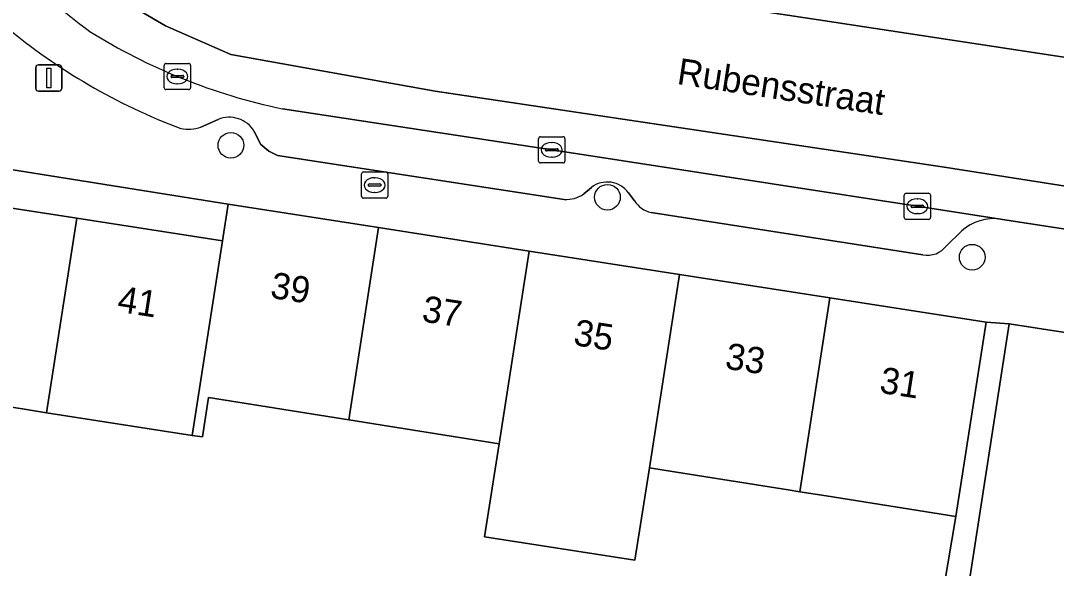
# Model space of a CAD drawing. Extents: x 162172 to 163187, y 382874 to 383685.
# Drawn here: x 162562.36 to 162601.82, y 383318.84 to 383339.71 of the extents above; entities that cross this region are included whole.
import ezdxf

# ---------------------------------------------------------------- set-up
doc = ezdxf.new("R2010")
doc.units = 0
for name, color, linetype in [('IMGEO_Boom', 7, 'Continuous'), ('IMGEO_Brandkraan', 7, 'Continuous'), ('IMGEO_Erf', 7, 'Continuous'), ('IMGEO_Kolk', 7, 'Continuous'), ('IMGEO_Lichtmast', 7, 'Continuous'), ('IMGEO_Muur', 7, 'Continuous'), ('IMGEO_Openbare_ruimte_label', 7, 'Continuous'), ('IMGEO_Pand', 7, 'Continuous'), ('IMGEO_Pand_nummerreeks', 7, 'Continuous'), ('IMGEO_Parkeervlak_open', 7, 'Continuous'), ('IMGEO_Rijbaan_lokaal_gesloten', 7, 'Continuous'), ('IMGEO_Voetpad_open', 7, 'Continuous')]:
    doc.layers.add(name, color=color, linetype=linetype)

msp = doc.modelspace()

# ---------------------------------------------------------------- linework, layer by layer
at = {"layer": 'IMGEO_Boom'}
for centre in [(162570.37, 383334.962), (162584.716, 383332.983), (162598.611, 383330.697)]:
    msp.add_circle(centre, 0.489, dxfattribs=at)
at = {"layer": 'IMGEO_Brandkraan'}
for p, q in [((162575.347, 383333.02), (162575.347, 383333.872)), ((162575.422, 383333.946), (162576.274, 383333.946)), ((162575.835, 383333.726), (162575.86, 383333.726)), ((162576.348, 383333.872), (162576.348, 383333.02)), ((162575.606, 383333.44), (162575.606, 383333.452)), ((162576.044, 383333.403), (162575.646, 383333.403)), ((162575.649, 383333.489), (162576.047, 383333.489)), ((162576.09, 383333.452), (162576.09, 383333.44)), ((162576.274, 383332.946), (162575.422, 383332.946)), ((162575.858, 383333.166), (162575.833, 383333.166))]:
    msp.add_line(p, q, dxfattribs=at)
for points in [[(162575.347, 383333.02), (162575.347, 383333.872)], [(162575.422, 383333.946), (162576.274, 383333.946)], [(162576.348, 383333.872), (162576.348, 383333.02)], [(162576.274, 383332.946), (162575.422, 383332.946)]]:
    msp.add_lwpolyline(points, dxfattribs=at)
for centre, radius, start, end in [((162575.424, 383333.87), 0.0765, 91.552, 178.448), ((162575.424, 383333.87), 0.0765, 91.552, 178.448), ((162576.272, 383333.87), 0.0765, 1.552, 88.448), ((162576.272, 383333.87), 0.0765, 1.552, 88.448), ((162575.646, 383333.449), 0.0403, 85.8775, 175.7526), ((162575.643, 383333.439), 0.0366, 178.938, 274.7102), ((162576.047, 383333.446), 0.043, 264.8664, 352.4533), ((162576.051, 383333.451), 0.0386, 1.7309, 96.639), ((162575.424, 383333.022), 0.0765, 181.552, 268.448), ((162575.424, 383333.022), 0.0765, 181.552, 268.448), ((162576.272, 383333.022), 0.0765, 271.552, 358.448), ((162576.272, 383333.022), 0.0765, 271.552, 358.448)]:
    msp.add_arc(centre, radius, start, end, dxfattribs=at)
for centre, major_axis, ratio, start_param, end_param in [((162575.834, 383333.446), (-0.387, 0.002), 0.722429, 4.712389, 7.853982), ((162575.859, 383333.446), (-0.39, 0.002), 0.717154, 1.570796, 4.712389)]:
    msp.add_ellipse(centre, major_axis=major_axis, ratio=ratio, start_param=start_param, end_param=end_param, dxfattribs=at)
at = {"layer": 'IMGEO_Erf'}
msp.add_lwpolyline([(162558.721, 383333.081), (162564.496, 383332.182), (162570.052, 383331.317), (162570.27, 383332.718), (162560.782, 383334.228)], close=True, dxfattribs=at)
msp.add_lwpolyline([(162595.823, 383307.967), (162597.99, 383320.811), (162593.053, 383321.598), (162592.043, 383321.759), (162591.6, 383321.83), (162586.868, 383322.584), (162586.314, 383322.672), (162585.765, 383319.147), (162580.034, 383320.039), (162580.586, 383323.584), (162574.859, 383324.497), (162569.522, 383325.347), (162569.289, 383323.846), (162568.897, 383323.907), (162563.343, 383324.772), (162562.508, 383324.902), (162557.567, 383325.671), (162554.656, 383325.625), (162547.729, 383319.944), (162548.001, 383319.612), (162550.857, 383321.857), (162553.369, 383318.66)], dxfattribs=at)
at = {"layer": 'IMGEO_Kolk'}
for p, q in [((162567.831, 383337.157), (162567.831, 383338.009)), ((162567.906, 383338.083), (162568.758, 383338.083)), ((162568.832, 383338.009), (162568.832, 383337.157)), ((162568.09, 383337.577), (162568.09, 383337.589)), ((162568.133, 383337.626), (162568.531, 383337.626)), ((162568.319, 383337.863), (162568.344, 383337.863)), ((162568.574, 383337.589), (162568.574, 383337.577)), ((162568.528, 383337.54), (162568.13, 383337.54)), ((162568.342, 383337.303), (162568.317, 383337.303)), ((162568.758, 383337.083), (162567.906, 383337.083)), ((162582.095, 383334.363), (162582.095, 383335.215)), ((162582.17, 383335.289), (162583.022, 383335.289)), ((162583.096, 383335.215), (162583.096, 383334.363)), ((162582.397, 383334.832), (162582.795, 383334.832)), ((162582.583, 383335.069), (162582.608, 383335.069)), ((162582.354, 383334.783), (162582.354, 383334.795)), ((162582.792, 383334.746), (162582.394, 383334.746)), ((162582.606, 383334.509), (162582.581, 383334.509)), ((162582.838, 383334.795), (162582.838, 383334.783)), ((162583.022, 383334.289), (162582.17, 383334.289)), ((162596.022, 383332.211), (162596.022, 383333.063)), ((162596.097, 383333.137), (162596.949, 383333.137)), ((162596.51, 383332.917), (162596.535, 383332.917)), ((162597.023, 383333.063), (162597.023, 383332.211)), ((162596.281, 383332.631), (162596.281, 383332.643)), ((162596.719, 383332.594), (162596.321, 383332.594)), ((162596.324, 383332.68), (162596.722, 383332.68)), ((162596.765, 383332.643), (162596.765, 383332.631)), ((162596.949, 383332.137), (162596.097, 383332.137)), ((162596.533, 383332.357), (162596.508, 383332.357))]:
    msp.add_line(p, q, dxfattribs=at)
for points in [[(162567.831, 383337.157), (162567.831, 383338.009)], [(162567.906, 383338.083), (162568.758, 383338.083)], [(162568.832, 383338.009), (162568.832, 383337.157)], [(162568.758, 383337.083), (162567.906, 383337.083)], [(162582.095, 383334.363), (162582.095, 383335.215)], [(162582.17, 383335.289), (162583.022, 383335.289)], [(162583.096, 383335.215), (162583.096, 383334.363)], [(162583.022, 383334.289), (162582.17, 383334.289)], [(162596.022, 383332.211), (162596.022, 383333.063)], [(162596.097, 383333.137), (162596.949, 383333.137)], [(162597.023, 383333.063), (162597.023, 383332.211)], [(162596.949, 383332.137), (162596.097, 383332.137)]]:
    msp.add_lwpolyline(points, dxfattribs=at)
for centre, radius, start, end in [((162567.908, 383338.007), 0.0765, 91.552, 178.448), ((162567.908, 383338.007), 0.0765, 91.552, 178.448), ((162568.756, 383338.007), 0.0765, 1.552, 88.448), ((162568.756, 383338.007), 0.0765, 1.552, 88.448), ((162568.13, 383337.586), 0.0403, 85.8775, 175.7526), ((162568.127, 383337.576), 0.0366, 178.938, 274.7102), ((162568.531, 383337.583), 0.043, 264.8664, 352.4533), ((162568.535, 383337.588), 0.0386, 1.7309, 96.639), ((162567.908, 383337.159), 0.0765, 181.552, 268.448), ((162567.908, 383337.159), 0.0765, 181.552, 268.448), ((162568.756, 383337.159), 0.0765, 271.552, 358.448), ((162568.756, 383337.159), 0.0765, 271.552, 358.448), ((162582.172, 383335.213), 0.0765, 91.552, 178.448), ((162582.172, 383335.213), 0.0765, 91.552, 178.448), ((162583.02, 383335.213), 0.0765, 1.552, 88.448), ((162583.02, 383335.213), 0.0765, 1.552, 88.448), ((162582.394, 383334.792), 0.0403, 85.8775, 175.7526), ((162582.799, 383334.794), 0.0386, 1.7309, 96.639), ((162582.391, 383334.782), 0.0366, 178.938, 274.7102), ((162582.795, 383334.789), 0.043, 264.8664, 352.4533), ((162582.172, 383334.365), 0.0765, 181.552, 268.448), ((162582.172, 383334.365), 0.0765, 181.552, 268.448), ((162583.02, 383334.365), 0.0765, 271.552, 358.448), ((162583.02, 383334.365), 0.0765, 271.552, 358.448), ((162596.099, 383333.061), 0.0765, 91.552, 178.448), ((162596.099, 383333.061), 0.0765, 91.552, 178.448), ((162596.947, 383333.061), 0.0765, 1.552, 88.448), ((162596.947, 383333.061), 0.0765, 1.552, 88.448), ((162596.321, 383332.64), 0.0403, 85.8775, 175.7526), ((162596.318, 383332.63), 0.0366, 178.938, 274.7102), ((162596.722, 383332.637), 0.043, 264.8664, 352.4533), ((162596.726, 383332.642), 0.0386, 1.7309, 96.639), ((162596.099, 383332.213), 0.0765, 181.552, 268.448), ((162596.099, 383332.213), 0.0765, 181.552, 268.448), ((162596.947, 383332.213), 0.0765, 271.552, 358.448), ((162596.947, 383332.213), 0.0765, 271.552, 358.448)]:
    msp.add_arc(centre, radius, start, end, dxfattribs=at)
for centre, major_axis, ratio, start_param, end_param in [((162568.318, 383337.583), (-0.387, 0.002), 0.722429, 4.712389, 7.853982), ((162568.343, 383337.583), (-0.39, 0.002), 0.717154, 1.570796, 4.712389), ((162582.582, 383334.789), (-0.387, 0.002), 0.722429, 4.712389, 7.853982), ((162582.607, 383334.789), (-0.39, 0.002), 0.717154, 1.570796, 4.712389), ((162596.509, 383332.637), (-0.387, 0.002), 0.722429, 4.712389, 7.853982), ((162596.534, 383332.637), (-0.39, 0.002), 0.717154, 1.570796, 4.712389)]:
    msp.add_ellipse(centre, major_axis=major_axis, ratio=ratio, start_param=start_param, end_param=end_param, dxfattribs=at)
at = {"layer": 'IMGEO_Lichtmast'}
for p, q in [((162563.036, 383338.027), (162563.826, 383338.027)), ((162563.826, 383338.027), (162563.036, 383338.027)), ((162562.936, 383337.127), (162562.936, 383337.927)), ((162562.936, 383337.927), (162562.936, 383337.127)), ((162563.926, 383337.927), (162563.926, 383337.127)), ((162563.926, 383337.127), (162563.926, 383337.927)), ((162563.826, 383337.027), (162563.036, 383337.027)), ((162563.036, 383337.027), (162563.826, 383337.027))]:
    msp.add_line(p, q, dxfattribs=at)
msp.add_lwpolyline([(162563.356, 383337.902), (162563.506, 383337.902), (162563.506, 383337.152), (162563.356, 383337.152), (162563.356, 383337.902)], dxfattribs=at)
for centre, start, end in [((162563.036, 383337.927), 90, 180), ((162563.036, 383337.927), 90, 180), ((162563.826, 383337.927), 0, 90), ((162563.826, 383337.927), 360, 90), ((162563.036, 383337.127), 180, 270), ((162563.036, 383337.127), 180, 270), ((162563.826, 383337.127), 270, 0), ((162563.826, 383337.127), 270, 0)]:
    msp.add_arc(centre, 0.1, start, end, dxfattribs=at)
at = {"layer": 'IMGEO_Muur'}
msp.add_lwpolyline([(162597.99, 383320.811), (162595.823, 383307.967)], dxfattribs=at)
at = {"layer": 'IMGEO_Pand'}
for points in [[(162564.496, 383332.182), (162558.721, 383333.081), (162557.567, 383325.671), (162562.508, 383324.902), (162563.343, 383324.772)], [(162576, 383331.826), (162570.27, 383332.718), (162570.052, 383331.317), (162568.897, 383323.907), (162569.289, 383323.846), (162569.522, 383325.347), (162574.859, 383324.497)], [(162564.496, 383332.182), (162563.343, 383324.772), (162568.897, 383323.907), (162570.052, 383331.317)], [(162576, 383331.826), (162574.859, 383324.497), (162580.586, 383323.584), (162581.73, 383330.933)], [(162587.461, 383330.041), (162581.73, 383330.933), (162580.586, 383323.584), (162580.034, 383320.039), (162585.765, 383319.147), (162586.314, 383322.672)], [(162593.192, 383329.148), (162587.461, 383330.041), (162586.314, 383322.672), (162586.868, 383322.584), (162591.6, 383321.83), (162592.043, 383321.759)], [(162593.192, 383329.148), (162592.043, 383321.759), (162593.053, 383321.598), (162597.99, 383320.811), (162599.144, 383328.221)]]:
    msp.add_lwpolyline(points, close=True, dxfattribs=at)
at = {"layer": 'IMGEO_Parkeervlak_open'}
for points in [[(162599.695, 383332.15), (162596.519, 383332.638), (162582.593, 383334.79), (162572.334, 383336.354)], [(162569.224, 383335.654), (162569.884, 383335.942)], [(162571.261, 383335.487), (162571.511, 383334.993), (162571.813, 383334.744), (162572.148, 383334.573), (162583.064, 383332.902)], [(162583.816, 383333.11), (162584.106, 383333.359)], [(162585.516, 383333.151), (162585.742, 383332.845)], [(162586.381, 383332.4), (162596.736, 383330.788)], [(162597.631, 383331.136), (162598.2, 383331.694)]]:
    msp.add_lwpolyline(points, dxfattribs=at)
msp.add_lwpolyline([(162605.35, 383327.337), (162600.021, 383328.154), (162596.417, 383304.853), (162601.843, 383304.032), (162602.451, 383308.062)], close=True, dxfattribs=at)
for centre, radius, start, end in [((162589.069, 383371.413), 40.133, 222.0642, 233.1091), ((162576.69, 383357.405), 23.305, 230.2555, 249.3193), ((162576.854, 383358.205), 22.314, 237.8406, 258.3124), ((162570.313, 383334.931), 1.099, 30.4222, 113.0078), ((162568.752, 383336.952), 1.381, 257.795, 289.9924), ((162584.709, 383332.564), 0.998, 36.0507, 127.1661), ((162583.153, 383334.045), 1.147, 265.569, 305.3535), ((162586.609, 383333.408), 1.033, 213.014, 257.2792), ((162599.433, 383330.331), 1.838, 81.793, 132.1322), ((162596.911, 383331.662), 0.891, 258.6487, 323.8461)]:
    msp.add_arc(centre, radius, start, end, dxfattribs=at)
at = {"layer": 'IMGEO_Rijbaan_lokaal_gesloten'}
for points in [[(162563.724, 383351.569), (162563.062, 383352.332), (162555.711, 383360.865), (162555.161, 383361.47), (162552.634, 383364.406), (162542.748, 383375.831), (162540.068, 383378.956), (162539.62, 383379.468), (162531.623, 383388.636), (162530.178, 383390.309), (162529.068, 383389.331), (162532.979, 383384.867), (162547.857, 383367.645), (162564.078, 383348.944), (162566.493, 383346.567), (162567.778, 383345.671), (162569.764, 383344.268), (162572.023, 383343.216), (162574.438, 383342.515), (162592.762, 383339.748), (162610.619, 383337.021), (162627.21, 383334.45), (162667.305, 383328.139)], [(162643.197, 383327.047), (162623.802, 383330.008), (162597.474, 383334.138), (162578.157, 383337.021), (162570.367, 383338.424), (162567.875, 383339.515), (162565.772, 383340.762), (162563.747, 383342.242), (162561.721, 383344.034), (162553.621, 383353.151), (162547.078, 383360.866), (162530.019, 383380.581), (162525.302, 383386.015), (162524.132, 383384.985), (162526.275, 383382.59), (162530.552, 383377.712), (162533.37, 383374.43), (162533.509, 383374.259), (162556.137, 383348.129), (162559.274, 383344.525)], [(162667.305, 383328.139), (162627.21, 383334.45), (162610.619, 383337.021), (162592.762, 383339.748), (162574.438, 383342.515), (162572.023, 383343.216), (162569.764, 383344.268), (162567.778, 383345.671), (162566.493, 383346.567), (162564.078, 383348.944), (162547.857, 383367.645)], [(162561.721, 383344.034), (162563.747, 383342.242), (162565.772, 383340.762), (162567.875, 383339.515), (162570.367, 383338.424), (162578.157, 383337.021), (162597.474, 383334.138), (162623.802, 383330.008), (162643.197, 383327.047)], [(162572.334, 383336.354), (162582.593, 383334.79), (162596.519, 383332.638), (162599.695, 383332.15), (162604.062, 383331.476), (162608.129, 383330.849), (162614.538, 383329.866), (162617.849, 383329.326), (162640.05, 383325.87), (162666.895, 383322.156), (162690.471, 383318.089), (162694.423, 383317.323)]]:
    msp.add_lwpolyline(points, dxfattribs=at)
for centre, radius, start, end in [((162589.069, 383371.413), 40.133, 222.0642, 233.1091), ((162576.854, 383358.205), 22.314, 237.8406, 258.3124)]:
    msp.add_arc(centre, radius, start, end, dxfattribs=at)
at = {"layer": 'IMGEO_Voetpad_open'}
for points in [[(162561.79, 383339.486), (162561.442, 383339.128), (162561.038, 383339.521), (162556.113, 383335.67), (162556.601, 383335.185), (162558.721, 383333.081), (162560.782, 383334.228), (162570.27, 383332.718), (162576, 383331.826), (162581.73, 383330.933), (162587.461, 383330.041), (162593.192, 383329.148), (162599.144, 383328.221), (162600.021, 383328.154), (162605.35, 383327.337), (162607.835, 383326.956), (162608.843, 383326.831), (162614.527, 383325.947), (162620.208, 383325.063), (162625.889, 383324.179), (162631.649, 383323.283), (162631.965, 383323.234), (162640.21, 383321.951)], [(162569.884, 383335.942), (162569.224, 383335.654)], [(162583.064, 383332.902), (162572.148, 383334.573), (162571.813, 383334.744), (162571.511, 383334.993), (162571.261, 383335.487)], [(162584.106, 383333.359), (162583.816, 383333.11)], [(162585.742, 383332.845), (162585.516, 383333.151)], [(162596.736, 383330.788), (162586.381, 383332.4)], [(162614.538, 383329.866), (162608.129, 383330.849), (162608.053, 383330.355), (162603.986, 383330.983), (162604.062, 383331.476), (162599.695, 383332.15)], [(162598.2, 383331.694), (162597.631, 383331.136)], [(162596.417, 383304.853), (162600.021, 383328.154), (162599.144, 383328.221), (162597.99, 383320.811), (162595.823, 383307.967)]]:
    msp.add_lwpolyline(points, dxfattribs=at)
for centre, radius, start, end in [((162576.69, 383357.405), 23.305, 230.2555, 249.3193), ((162570.313, 383334.931), 1.099, 30.4222, 113.0078), ((162568.752, 383336.952), 1.381, 257.795, 289.9924), ((162584.709, 383332.564), 0.998, 36.0507, 127.1661), ((162583.153, 383334.045), 1.147, 265.569, 305.3535), ((162586.609, 383333.408), 1.033, 213.014, 257.2792), ((162599.433, 383330.331), 1.838, 81.793, 132.1322), ((162596.911, 383331.662), 0.891, 258.6487, 323.8461)]:
    msp.add_arc(centre, radius, start, end, dxfattribs=at)

# ---------------------------------------------------------------- texts
at = {"layer": 'IMGEO_Openbare_ruimte_label'}
msp.add_text('Rubensstraat', height=1, rotation=351.3758, dxfattribs=at).set_placement((162587.332, 383337.303))
at = {"layer": 'IMGEO_Pand_nummerreeks'}
for s, rotation, p in [('39', 351.1475, (162571.836, 383329.155)), ('41', 351.1513, (162566.009, 383328.627)), ('37', 351.1475, (162577.611, 383328.255)), ('35', 351.1475, (162583.386, 383327.356)), ('33', 351.1478, (162589.162, 383326.457)), ('31', 351.1475, (162595.046, 383325.539))]:
    msp.add_text(s, height=1, rotation=rotation, dxfattribs=at).set_placement(p)

doc.saveas('drawing.dxf')
